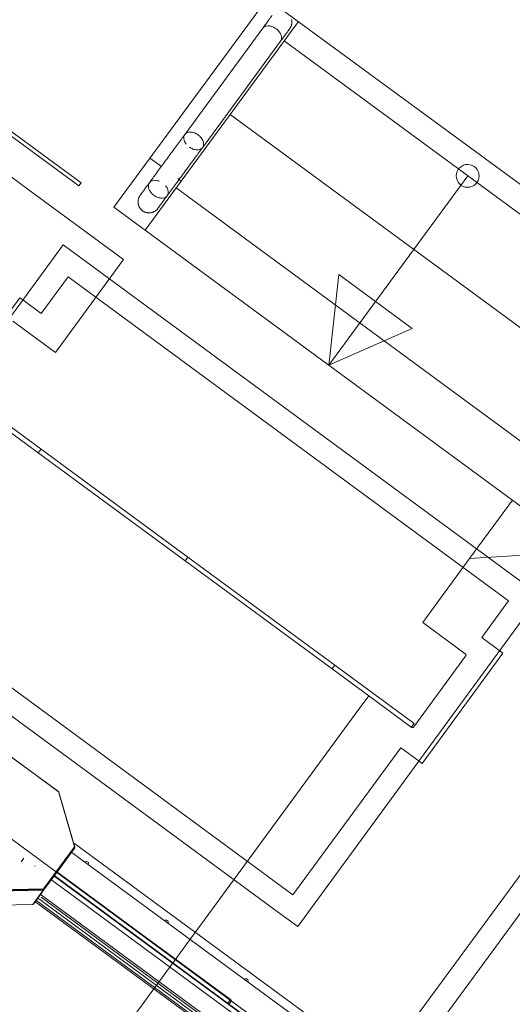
# Model space of a CAD drawing. Header units: metres. Extents: x 135583 to 135939, y 457896 to 458258.
# Tile 296 of 599: x 135796.03 to 135797.11, y 457935.66 to 457937.82. Entities that reach past the tile are written whole.
import ezdxf

# ---------------------------------------------------------------- set-up
doc = ezdxf.new("R2010")
doc.units = ezdxf.units.M
doc.linetypes.add('Hidden', pattern=[4, 2, -2])
doc.layers.add('NIEUWE INSTALLATIE', color=250, linetype='Continuous', lineweight=0)

msp = doc.modelspace()

# ---------------------------------------------------------------- linework, layer by layer
at = {"layer": 'NIEUWE INSTALLATIE', "linetype": 'Hidden'}
for p, q in [((135796.5749, 457937.8639), (135796.2386, 457937.4061)), ((135797.5178, 457937.1712), (135796.5749, 457937.8639)), ((135795.8165, 457937.617), (135796.0583, 457937.4393)), ((135795.8165, 457937.617), (135796.0583, 457937.4393)), ((135796.2597, 457937.2913), (135796.0583, 457937.4393)), ((135796.2597, 457937.2913), (135796.0583, 457937.4393)), ((135796.2386, 457937.4061), (135797.1815, 457936.7134)), ((135796.2597, 457937.2913), (135796.1399, 457937.1282)), ((135796.2597, 457937.2913), (135796.1399, 457937.1282)), ((135796.1378, 457937.2538), (135796.0786, 457937.1732)), ((135796.1378, 457937.2538), (135796.0786, 457937.1732)), ((135797.1049, 457936.5433), (135796.1378, 457937.2538)), ((135797.1049, 457936.5433), (135796.1378, 457937.2538)), ((135795.8543, 457936.9658), (135796.0319, 457937.2075)), ((135795.8543, 457936.9658), (135796.0319, 457937.2075)), ((135796.0319, 457937.2075), (135796.0383, 457937.2028)), ((135796.0319, 457937.2075), (135796.0383, 457937.2028)), ((135796.0786, 457937.1732), (135796.0383, 457937.2028)), ((135796.0786, 457937.1732), (135796.0383, 457937.2028)), ((135796.1103, 457937.0879), (135796.0168, 457937.1566)), ((135796.1103, 457937.0879), (135796.0168, 457937.1566)), ((135796.1399, 457937.1282), (135796.1103, 457937.0879)), ((135796.1399, 457937.1282), (135796.1103, 457937.0879)), ((135795.9043, 457937.0035), (135796.0784, 457936.8756)), ((135795.9043, 457937.0035), (135796.0784, 457936.8756)), ((135796.0725, 457936.8675), (135795.9919, 457936.9267)), ((135796.0725, 457936.8675), (135795.9919, 457936.9267)), ((135796.0784, 457936.8756), (135796.0725, 457936.8675)), ((135796.0784, 457936.8756), (135796.0725, 457936.8675)), ((135796.0784, 457936.8756), (135796.4007, 457936.6387)), ((135796.0784, 457936.8756), (135796.4007, 457936.6387)), ((135796.3948, 457936.6307), (135796.0725, 457936.8675)), ((135796.3948, 457936.6307), (135796.0725, 457936.8675)), ((135797.113, 457936.7637), (135797.0188, 457936.6356)), ((135797.113, 457936.7637), (135797.0188, 457936.6356)), ((135797.3445, 457936.6566), (135797.0188, 457936.6356)), ((135797.3445, 457936.6566), (135797.0188, 457936.6356)), ((135796.4007, 457936.6387), (135796.3948, 457936.6307)), ((135796.4007, 457936.6387), (135796.3948, 457936.6307)), ((135796.7172, 457936.3939), (135796.3948, 457936.6307)), ((135796.7172, 457936.3939), (135796.3948, 457936.6307)), ((135796.4007, 457936.6387), (135796.7231, 457936.4019)), ((135796.4007, 457936.6387), (135796.7231, 457936.4019)), ((135796.9458, 457936.5361), (135797.0188, 457936.6356)), ((135796.9458, 457936.5361), (135797.0188, 457936.6356)), ((135795.6642, 457936.6091), (135796.6313, 457935.8986)), ((135795.6642, 457936.6091), (135796.6313, 457935.8986)), ((135795.253, 457936.5791), (135796.5948, 457935.5934)), ((135795.253, 457936.5791), (135796.5948, 457935.5934)), ((135796.9162, 457936.4958), (135796.9458, 457936.5361)), ((135796.9162, 457936.4958), (135796.9458, 457936.5361)), ((135797.0457, 457936.4627), (135797.1049, 457936.5433)), ((135797.0457, 457936.4627), (135797.1049, 457936.5433)), ((135797.0097, 457936.4271), (135796.9162, 457936.4958)), ((135797.0097, 457936.4271), (135796.9162, 457936.4958)), ((135797.086, 457936.4331), (135797.0457, 457936.4627)), ((135797.086, 457936.4331), (135797.0457, 457936.4627)), ((135796.8968, 457936.2668), (135797.0105, 457936.4216)), ((135796.8968, 457936.2668), (135797.0105, 457936.4216)), ((135797.0924, 457936.4284), (135796.9148, 457936.1866)), ((135797.0924, 457936.4284), (135796.9148, 457936.1866)), ((135797.086, 457936.4331), (135797.0924, 457936.4284)), ((135797.086, 457936.4331), (135797.0924, 457936.4284)), ((135796.7231, 457936.4019), (135796.7172, 457936.3939)), ((135796.7231, 457936.4019), (135796.7172, 457936.3939)), ((135796.7977, 457936.3347), (135796.7172, 457936.3939)), ((135796.7977, 457936.3347), (135796.7172, 457936.3939)), ((135796.7231, 457936.4019), (135796.8972, 457936.274)), ((135796.7231, 457936.4019), (135796.8972, 457936.274)), ((135797.5088, 457936.3736), (135795.6737, 457933.8757)), ((135797.5088, 457936.3736), (135795.6737, 457933.8757)), ((135796.0361, 457934.4528), (135797.4199, 457936.3365)), ((135796.0361, 457934.4528), (135797.4199, 457936.3365)), ((135796.7682, 457936.2944), (135796.7978, 457936.3347)), ((135796.7682, 457936.2944), (135796.7978, 457936.3347)), ((135796.7978, 457936.3347), (135796.8912, 457936.266)), ((135796.7978, 457936.3347), (135796.8912, 457936.266)), ((135795.8738, 457935.0771), (135796.7682, 457936.2944)), ((135795.8738, 457935.0771), (135796.7682, 457936.2944)), ((135797.4306, 457936.2666), (135796.0764, 457934.4232)), ((135797.4306, 457936.2666), (135796.0764, 457934.4232)), ((135796.8972, 457936.274), (135796.8912, 457936.266)), ((135796.8972, 457936.274), (135796.8912, 457936.266)), ((135796.6313, 457935.8986), (135796.8681, 457936.2209)), ((135796.6313, 457935.8986), (135796.8681, 457936.2209)), ((135796.8681, 457936.2209), (135796.9084, 457936.1913)), ((135796.8681, 457936.2209), (135796.9084, 457936.1913)), ((135796.9148, 457936.1866), (135796.9084, 457936.1913)), ((135796.9148, 457936.1866), (135796.9084, 457936.1913))]:
    msp.add_line(p, q, dxfattribs=at)
at = {"layer": 'NIEUWE INSTALLATIE'}
for p, q in [((135796.6434, 457937.8136), (135796.3861, 457937.4633)), ((135796.5651, 457937.7985), (135796.3945, 457937.5662)), ((135796.4327, 457937.5366), (135796.604, 457937.7699)), ((135797.4179, 457937.1788), (135796.612, 457937.7709)), ((135796.1664, 457937.4593), (135795.9649, 457937.6073)), ((135797.2995, 457937.0176), (135796.4936, 457937.6097)), ((135795.9601, 457937.6008), (135796.1616, 457937.4528)), ((135796.3945, 457937.5662), (135796.3941, 457937.5657)), ((135796.3429, 457937.4951), (135796.3176, 457937.5136)), ((135797.015, 457937.4748), (135796.7101, 457937.0598)), ((135796.1616, 457937.4528), (135796.1664, 457937.4593)), ((135796.3861, 457937.4633), (135796.3071, 457937.3558)), ((135796.3861, 457937.4633), (135796.3784, 457937.4689)), ((135796.3752, 457937.4485), (135796.3071, 457937.3558)), ((135797.1811, 457936.8564), (135796.3752, 457937.4485)), ((135796.1272, 457937.3237), (135795.5943, 457936.5984)), ((135797.1734, 457936.5551), (135796.1272, 457937.3237)), ((135796.7101, 457937.0598), (135796.732, 457937.2586)), ((135796.732, 457937.2586), (135796.8932, 457937.1402)), ((135796.7101, 457937.0598), (135796.8932, 457937.1402)), ((135795.5943, 457936.5984), (135796.5998, 457935.8596)), ((135796.6419, 457935.8287), (135797.1734, 457936.5551)), ((135795.9957, 457936.2136), (135796.1166, 457936.1248)), ((135796.1164, 457936.1252), (135795.9962, 457936.2136)), ((135796.1166, 457936.1248), (135796.1518, 457936.0039)), ((135796.1528, 457936.0032), (135796.1177, 457936.1234)), ((135796.1519, 457936.0107), (135796.6911, 457935.6146)), ((135796.1518, 457936.0039), (135796.0838, 457935.9113)), ((135796.1525, 457936.0014), (135796.1187, 457935.9553)), ((135796.1299, 457935.9721), (135796.1528, 457936.0032)), ((135796.6547, 457935.6175), (135796.1438, 457935.9929)), ((135796.6548, 457935.6176), (135796.1439, 457935.993)), ((135796.0345, 457935.9708), (135796.0406, 457935.9792)), ((135796.0648, 457935.9614), (135796.0656, 457935.9624)), ((135796.0848, 457935.9093), (135796.1187, 457935.9553)), ((135796.5826, 457935.5919), (135796.1066, 457935.9416)), ((135796.5819, 457935.5911), (135796.1066, 457935.9403)), ((135796.4944, 457935.6687), (135796.112, 457935.9496)), ((135796.4969, 457935.667), (135796.1121, 457935.9497)), ((135796.1187, 457935.9553), (135796.1171, 457935.9565)), ((135796.1187, 457935.9553), (135796.1171, 457935.9565)), ((135796.0958, 457935.9243), (135796.0942, 457935.9254)), ((135796.0958, 457935.9243), (135796.0942, 457935.9254)), ((135796.0995, 457935.9327), (135796.5758, 457935.5828)), ((135795.9571, 457935.9077), (135796.083, 457935.9102)), ((135796.0838, 457935.9113), (135795.9579, 457935.9087)), ((135795.958, 457935.906), (135796.0832, 457935.9085)), ((135796.0832, 457935.9085), (135796.0603, 457935.8774)), ((135796.062, 457935.8782), (135796.0848, 457935.9093)), ((135796.0768, 457935.8998), (135796.5457, 457935.5553)), ((135796.083, 457935.9102), (135796.0838, 457935.9113)), ((135796.0603, 457935.8774), (135795.9351, 457935.8749)), ((135796.0652, 457935.8841), (135796.4673, 457935.5887)), ((135796.4694, 457935.5916), (135796.0674, 457935.887)), ((135796.0709, 457935.8918), (135796.5495, 457935.5402)), ((135796.0787, 457935.8932), (135796.5577, 457935.5413)), ((135796.5998, 457935.8596), (135796.6419, 457935.8287)), ((135796.4887, 457935.6609), (135796.4944, 457935.6687)), ((135796.4911, 457935.6591), (135796.4969, 457935.667))]:
    msp.add_line(p, q, dxfattribs=at)
at = {"layer": 'NIEUWE INSTALLATIE', "flags": 128}
for points in [[(135796.5855, 457937.8262), (135796.5854, 457937.8261), (135796.5853, 457937.8259), (135796.585, 457937.8256), (135796.5847, 457937.8251), (135796.5843, 457937.8246), (135796.5838, 457937.8239), (135796.5832, 457937.823), (135796.5825, 457937.8221), (135796.5817, 457937.821), (135796.5808, 457937.8198), (135796.5798, 457937.8185), (135796.5788, 457937.8171), (135796.5776, 457937.8155), (135796.5764, 457937.8139), (135796.5751, 457937.8121), (135796.5738, 457937.8102), (135796.5723, 457937.8082), (135796.5708, 457937.8062), (135796.5692, 457937.804), (135796.5675, 457937.8017), (135796.5658, 457937.7994), (135796.5651, 457937.7985)], [(135796.6283, 457937.818), (135796.6285, 457937.8171), (135796.6287, 457937.8161), (135796.6289, 457937.8152), (135796.629, 457937.8142), (135796.629, 457937.8132), (135796.6291, 457937.8123), (135796.6291, 457937.8113), (135796.629, 457937.8103), (135796.629, 457937.8094), (135796.6288, 457937.8084), (135796.6287, 457937.8075), (135796.6285, 457937.8065), (135796.6283, 457937.8056), (135796.628, 457937.8047), (135796.6277, 457937.8037), (135796.6273, 457937.8028), (135796.627, 457937.802), (135796.6265, 457937.8011), (135796.6261, 457937.8002), (135796.6256, 457937.7994), (135796.6251, 457937.7986), (135796.6246, 457937.7978), (135796.6244, 457937.7976)], [(135796.5651, 457937.7985), (135796.5655, 457937.799), (135796.5658, 457937.7993)], [(135796.604, 457937.7699), (135796.6058, 457937.7722), (135796.6075, 457937.7745), (135796.6091, 457937.7768), (135796.6107, 457937.7789), (135796.6121, 457937.7809), (135796.6135, 457937.7828), (135796.6149, 457937.7846), (135796.6161, 457937.7863), (135796.6173, 457937.7879), (135796.6184, 457937.7894), (135796.6194, 457937.7907), (135796.6203, 457937.792), (135796.6211, 457937.7931), (135796.6218, 457937.7941), (135796.6225, 457937.795), (135796.623, 457937.7957), (135796.6235, 457937.7963), (135796.6239, 457937.7968), (135796.6241, 457937.7972), (135796.6243, 457937.7974), (135796.6244, 457937.7976)], [(135796.6244, 457937.7976), (135796.6244, 457937.7975), (135796.6242, 457937.7973), (135796.624, 457937.797), (135796.6236, 457937.7965), (135796.6232, 457937.796), (135796.6227, 457937.7953), (135796.6221, 457937.7944), (135796.6214, 457937.7935), (135796.6206, 457937.7924), (135796.6203, 457937.792)], [(135796.3941, 457937.5657), (135796.3923, 457937.5632), (135796.3904, 457937.5606), (135796.3885, 457937.558), (135796.3865, 457937.5553), (135796.3844, 457937.5525), (135796.3824, 457937.5497), (135796.3802, 457937.5468), (135796.3781, 457937.5439), (135796.3759, 457937.5409), (135796.3736, 457937.5378), (135796.3714, 457937.5347), (135796.3691, 457937.5316), (135796.3668, 457937.5285), (135796.3644, 457937.5253), (135796.3621, 457937.5221), (135796.3597, 457937.5189), (135796.3574, 457937.5157), (135796.355, 457937.5124), (135796.3526, 457937.5092), (135796.3503, 457937.506), (135796.3479, 457937.5028), (135796.3456, 457937.4996), (135796.3432, 457937.4964), (135796.3409, 457937.4933), (135796.3386, 457937.4902), (135796.3364, 457937.4871), (135796.3342, 457937.4841), (135796.332, 457937.4811), (135796.3298, 457937.4782), (135796.3277, 457937.4753), (135796.3256, 457937.4725), (135796.3236, 457937.4697), (135796.3216, 457937.467), (135796.3197, 457937.4644), (135796.3178, 457937.4619), (135796.316, 457937.4594), (135796.3143, 457937.457), (135796.3126, 457937.4547), (135796.311, 457937.4526), (135796.3095, 457937.4505), (135796.308, 457937.4485), (135796.3066, 457937.4466), (135796.3053, 457937.4448), (135796.3041, 457937.4431), (135796.3029, 457937.4416), (135796.3018, 457937.4401), (135796.3009, 457937.4388), (135796.3, 457937.4376), (135796.2992, 457937.4365), (135796.2985, 457937.4355), (135796.2978, 457937.4346), (135796.2973, 457937.4339), (135796.2969, 457937.4333), (135796.2965, 457937.4328), (135796.2963, 457937.4325), (135796.2961, 457937.4323), (135796.296, 457937.4322)], [(135796.335, 457937.4036), (135796.335, 457937.4037), (135796.3352, 457937.4039), (135796.3354, 457937.4042), (135796.3357, 457937.4046), (135796.3361, 457937.4052), (135796.3367, 457937.4059), (135796.3373, 457937.4067), (135796.338, 457937.4077), (135796.3388, 457937.4088), (135796.3396, 457937.41), (135796.3406, 457937.4113), (135796.3417, 457937.4127), (135796.3428, 457937.4143), (135796.344, 457937.4159), (135796.3453, 457937.4177), (135796.3467, 457937.4196), (135796.3481, 457937.4215), (135796.3497, 457937.4236), (135796.3513, 457937.4258), (135796.3529, 457937.428), (135796.3547, 457937.4304), (135796.3564, 457937.4328), (135796.3583, 457937.4354), (135796.3602, 457937.438), (135796.3622, 457937.4407), (135796.3642, 457937.4434), (135796.3663, 457937.4462), (135796.3684, 457937.4491), (135796.3705, 457937.452), (135796.3727, 457937.455), (135796.3749, 457937.458), (135796.3772, 457937.4611), (135796.3795, 457937.4642), (135796.3818, 457937.4673), (135796.3841, 457937.4705), (135796.3865, 457937.4737), (135796.3888, 457937.4769), (135796.3912, 457937.4801), (135796.3935, 457937.4833), (135796.3959, 457937.4865), (135796.3983, 457937.4898), (135796.4006, 457937.493), (135796.403, 457937.4962), (135796.4053, 457937.4994), (135796.4076, 457937.5025), (135796.4099, 457937.5056), (135796.4122, 457937.5087), (135796.4144, 457937.5118), (135796.4166, 457937.5148), (135796.4188, 457937.5177), (135796.4209, 457937.5206), (135796.423, 457937.5235), (135796.4251, 457937.5263), (135796.4271, 457937.529), (135796.429, 457937.5316), (135796.4309, 457937.5342), (135796.4327, 457937.5366)], [(135796.3012, 457937.3984), (135796.3004, 457937.399), (135796.2997, 457937.3996), (135796.299, 457937.4003), (135796.2983, 457937.401), (135796.2976, 457937.4017), (135796.297, 457937.4024), (135796.2964, 457937.4032), (135796.2958, 457937.4039), (135796.2953, 457937.4047), (135796.2948, 457937.4055), (135796.2943, 457937.4064), (135796.2938, 457937.4072), (135796.2934, 457937.4081), (135796.2931, 457937.409), (135796.2927, 457937.4099), (135796.2924, 457937.4108), (135796.2921, 457937.4118), (135796.2919, 457937.4127), (135796.2917, 457937.4136), (135796.2916, 457937.4146), (135796.2915, 457937.4156), (135796.2914, 457937.4165), (135796.2914, 457937.4175), (135796.2914, 457937.4185), (135796.2914, 457937.4194), (135796.2915, 457937.4204), (135796.2916, 457937.4213), (135796.2918, 457937.4223), (135796.292, 457937.4232), (135796.2922, 457937.4242), (135796.2925, 457937.4251), (135796.2928, 457937.426), (135796.2931, 457937.4269), (135796.2935, 457937.4278), (135796.2939, 457937.4287), (135796.2943, 457937.4295), (135796.2948, 457937.4304), (135796.2953, 457937.4312), (135796.2959, 457937.432), (135796.296, 457937.4322)], [(135796.296, 457937.4322), (135796.2961, 457937.4323), (135796.2962, 457937.4325), (135796.2965, 457937.4328), (135796.2968, 457937.4332), (135796.2972, 457937.4338), (135796.2977, 457937.4345), (135796.2983, 457937.4353), (135796.299, 457937.4363), (135796.2998, 457937.4374), (135796.3, 457937.4375)], [(135796.3387, 457937.4088), (135796.3383, 457937.4081), (135796.3375, 457937.4071), (135796.3369, 457937.4062), (135796.3363, 457937.4055), (135796.3359, 457937.4048), (135796.3355, 457937.4043), (135796.3352, 457937.404), (135796.3351, 457937.4037), (135796.335, 457937.4036)], [(135796.335, 457937.4036), (135796.3344, 457937.4028), (135796.3338, 457937.4021), (135796.3331, 457937.4014), (135796.3324, 457937.4007), (135796.3317, 457937.4), (135796.331, 457937.3994), (135796.3303, 457937.3988), (135796.3295, 457937.3982), (135796.3287, 457937.3977), (135796.3279, 457937.3972), (135796.327, 457937.3967), (135796.3262, 457937.3962), (135796.3253, 457937.3958), (135796.3244, 457937.3955), (135796.3235, 457937.3951), (135796.3226, 457937.3948), (135796.3216, 457937.3945), (135796.3207, 457937.3943), (135796.3198, 457937.3941), (135796.3188, 457937.394), (135796.3178, 457937.3939), (135796.3169, 457937.3938), (135796.3159, 457937.3938), (135796.315, 457937.3938), (135796.314, 457937.3938), (135796.313, 457937.3939), (135796.3121, 457937.394), (135796.3111, 457937.3942), (135796.3102, 457937.3944), (135796.3092, 457937.3946), (135796.3083, 457937.3949), (135796.3074, 457937.3952), (135796.3065, 457937.3955), (135796.3056, 457937.3959), (135796.3047, 457937.3963), (135796.3039, 457937.3967), (135796.303, 457937.3972), (135796.3022, 457937.3977), (135796.3014, 457937.3983), (135796.3012, 457937.3984)]]:
    msp.add_lwpolyline(points, dxfattribs=at)
at = {"layer": 'NIEUWE INSTALLATIE'}
msp.add_ellipse((135797.015, 457937.4748), major_axis=(0.0232, 0.0094), ratio=1, dxfattribs=at)
at = {"layer": 'NIEUWE INSTALLATIE', "linetype": 'Hidden'}
for centre, major_axis, start_param, end_param in [((135797.0073, 457936.4239), (0.00125, 0.0038), 4.395577, 5.966373), ((135797.0073, 457936.4239), (0.00125, 0.0038), 4.395577, 5.966373), ((135797.0073, 457936.4239), (0.00125, 0.0038), 4.395577, 5.966373), ((135797.0073, 457936.4239), (0.00125, 0.0038), 4.395577, 5.966373), ((135796.8936, 457936.2692), (0.00125, 0.0038), 2.82478, 4.395577), ((135796.8936, 457936.2692), (0.00125, 0.0038), 2.82478, 4.395577), ((135796.8936, 457936.2692), (-0.00276, 0.0029), 2.009407, 3.318404), ((135796.8936, 457936.2692), (-0.00276, 0.0029), 2.009407, 3.318404)]:
    msp.add_ellipse(centre, major_axis=major_axis, ratio=1, start_param=start_param, end_param=end_param, dxfattribs=at)
at = {"layer": 'NIEUWE INSTALLATIE'}
for centre, major_axis, ratio, start_param, end_param in [((135796.1151, 457936.1234), (-0.00242, 0.00178), 0.766044, 3.926991, 4.31969), ((135796.1501, 457936.0032), (-0.00242, 0.00178), 0.766044, 3.141593, 3.926991), ((135796.1272, 457935.9721), (-0.00242, 0.00178), 0.766044, 3.141593, 3.926991), ((135796.1776, 457935.9671), (-0.00296, -0.00403), 1, 3.141602, 4.453845), ((135796.1776, 457935.9671), (-0.0048, -0.00139), 1, 2.485481, 3.797724), ((135796.0824, 457935.9111), (-0.000806, 0.000592), 0.766044, 2.356194, 3.141593), ((135796.0824, 457935.9111), (-0.00242, 0.00178), 0.766044, 2.356195, 3.141593), ((135796.3528, 457935.8383), (-0.00403, 0.00296), 1, 4.712389, 6.024632), ((135796.3528, 457935.8383), (-0.00139, 0.0048), 1, 4.056248, 5.368491), ((135796.5281, 457935.7095), (-0.00486, 0.00119), 1, 4.31969, 5.631933), ((135796.5281, 457935.7095), (-0.00384, 0.0032), 1, 3.461125, 4.773368)]:
    msp.add_ellipse(centre, major_axis=major_axis, ratio=ratio, start_param=start_param, end_param=end_param, dxfattribs=at)
for points in [[(135796.5671, 457937.8005), (135796.5686, 457937.8018), (135796.5724, 457937.8036), (135796.5795, 457937.8039), (135796.5872, 457937.8019), (135796.5921, 457937.7991), (135796.5944, 457937.7975)], [(135796.5944, 457937.7975), (135796.5966, 457937.7958), (135796.6007, 457937.7919), (135796.605, 457937.7852), (135796.6068, 457937.7783), (135796.6062, 457937.7742), (135796.6054, 457937.7724)], [(135796.3941, 457937.5657), (135796.3928, 457937.5639), (135796.3913, 457937.5597), (135796.3925, 457937.5522), (135796.3951, 457937.5469), (135796.3971, 457937.5446)], [(135796.4038, 457937.5381), (135796.4064, 457937.5363), (135796.412, 457937.5332), (135796.4206, 457937.5314), (135796.4282, 457937.5326), (135796.4317, 457937.5353), (135796.433, 457937.5371)], [(135796.3261, 457937.4323), (135796.3238, 457937.434), (135796.3197, 457937.4378), (135796.3155, 457937.4446), (135796.3137, 457937.4515), (135796.3146, 457937.4576), (135796.318, 457937.4623), (135796.3236, 457937.465), (135796.3307, 457937.4654), (135796.3358, 457937.464), (135796.3384, 457937.463)], [(135796.3517, 457937.4532), (135796.3534, 457937.4511), (135796.3562, 457937.4466), (135796.358, 457937.4398), (135796.3571, 457937.4336), (135796.3537, 457937.4289), (135796.3481, 457937.4262), (135796.341, 457937.4258), (135796.3333, 457937.4279), (135796.3283, 457937.4306), (135796.3261, 457937.4323)]]:
    msp.add_open_spline(points, degree=3, dxfattribs=at)
for points, knots in [([(135796.4233, 457937.5647), (135796.4208, 457937.5666), (135796.4152, 457937.5696), (135796.4065, 457937.5714), (135796.3989, 457937.5701), (135796.3954, 457937.5674), (135796.3941, 457937.5657)], [-1, -1, -1, -1, -0.875, -0.75, -0.625, -0.5000136, -0.5000136, -0.5000136, -0.5000136]), ([(135796.433, 457937.5371), (135796.4343, 457937.5388), (135796.4358, 457937.543), (135796.4348, 457937.5506), (135796.4305, 457937.5584), (135796.4259, 457937.5628), (135796.4233, 457937.5647)], [-0.4999864, -0.4999864, -0.4999864, -0.4999864, -0.375, -0.25, -0.125, 0, 0, 0, 0])]:
    msp.add_open_spline(points, degree=3, knots=knots, dxfattribs=at)

doc.saveas('drawing.dxf')
